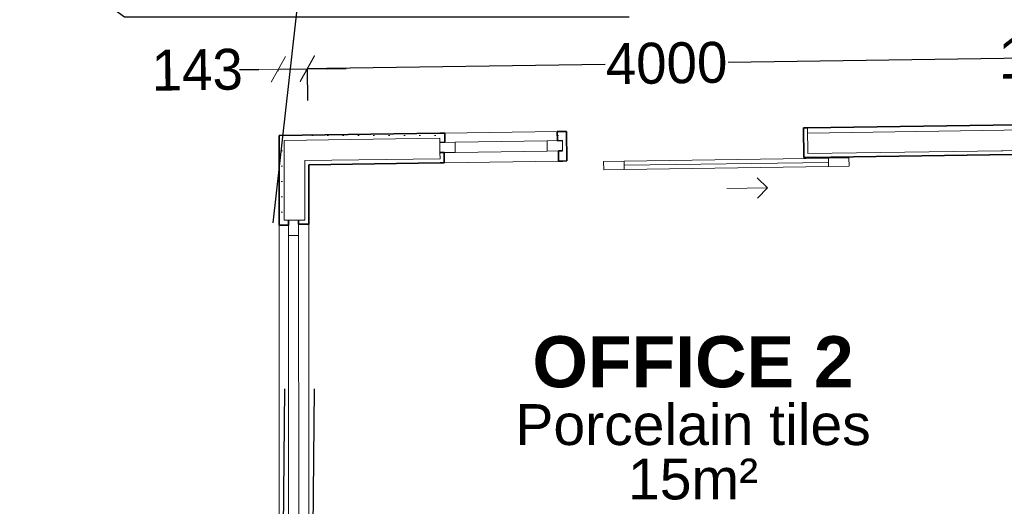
# Model space of a CAD drawing. Header units: millimetres. Extents: x -115474967 to 444143, y -74377 to 241828222.
# Tile 515 of 590: x 314362 to 319179, y 238457 to 240836. Entities that reach past the tile are written whole.
import ezdxf

# ---------------------------------------------------------------- set-up
doc = ezdxf.new("R2010")
doc.units = ezdxf.units.MM
doc.header["$MEASUREMENT"] = 0
for name, color, linetype, lineweight in [('A_WALL LOAD_Pen_No__1', 7, 'Continuous', 30), ('A_WALL LOAD_Pen_No__3', 7, 'Continuous', 15), ('A_WALL LOAD_Pen_No__6', 7, 'Continuous', 5), ('C_TEXT GA_Pen_No__6', 7, 'Continuous', 5)]:
    doc.layers.add(name, color=color, linetype=linetype, lineweight=lineweight)
doc.layers.add('A_WALL LOAD_Pen_No__21', color=7, linetype='Continuous', lineweight=0, true_color=0x73a901)
doc.layers.add('A_WALL LOAD_Pen_No__7', color=7, linetype='Continuous', lineweight=5, true_color=0x3f3f3f)
doc.layers.add('C_DIMS - GA', color=7, linetype='Continuous')
doc.styles.add('GENERATED_STYLE_1', font='GOTHIC.TTF')
doc.styles.add('GENERATED_STYLE_6', font='GOTHICB.TTF')
doc.dimstyles.new('GENERATED_STYLE__3', dxfattribs={"dimtxt": 200, "dimasz": 95, "dimexe": 0.18, "dimexo": 2517.243423, "dimgap": 0.09, "dimtad": 1, "dimdec": 0, "dimzin": 0, "dimdsep": 46, "dimtxsty": 'GENERATED_STYLE_1', "dimblk": 'ARROWHEAD_2', "dimblk1": 'ARROWHEAD_2', "dimblk2": 'ARROWHEAD_2', "dimcen": 0.09, "dimclrd": 7, "dimclre": 7, "dimclrt": 7, "dimadec": 0, "dimazin": 0, "dimtfac": 1, "dimtdec": 4, "dimtmove": 0, "dimatfit": 3, "dimfxl": 1, "dimtolj": 1, "dimtzin": 0, "dimarcsym": 0})
doc.dimstyles.new('GENERATED_STYLE__7', dxfattribs={"dimtxt": 200, "dimasz": 95, "dimexe": 0.18, "dimexo": 90000, "dimgap": 0.09, "dimtad": 1, "dimtih": 1, "dimtoh": 1, "dimdec": 0, "dimzin": 0, "dimdsep": 46, "dimtxsty": 'GENERATED_STYLE_1', "dimblk": 'ARROWHEAD_2', "dimblk1": 'ARROWHEAD_2', "dimblk2": 'ARROWHEAD_2', "dimcen": 0.09, "dimclrd": 7, "dimclre": 7, "dimclrt": 7, "dimadec": 0, "dimazin": 0, "dimtfac": 1, "dimtdec": 4, "dimtmove": 2, "dimatfit": 3, "dimfxl": 1, "dimtolj": 1, "dimtzin": 0, "dimarcsym": 0})
doc.dimstyles.new('GENERATED_STYLE__9', dxfattribs={"dimtxt": 200, "dimasz": 95, "dimexe": 0.18, "dimexo": 314.337521, "dimgap": 0.09, "dimtad": 1, "dimdec": 0, "dimzin": 0, "dimdsep": 46, "dimtxsty": 'GENERATED_STYLE_1', "dimblk": 'ARROWHEAD_2', "dimblk1": 'ARROWHEAD_2', "dimblk2": 'ARROWHEAD_2', "dimcen": 0.09, "dimclrd": 7, "dimclre": 7, "dimclrt": 7, "dimadec": 0, "dimazin": 0, "dimtfac": 1, "dimtdec": 4, "dimtmove": 0, "dimatfit": 3, "dimfxl": 1, "dimtolj": 1, "dimtzin": 0, "dimarcsym": 0})
pattern_1 = [(0, (426418.634, 157469.926), (0, 75), [0, -75])]

# ---------------------------------------------------------------- blocks, each defined once
blk = doc.blocks.new('ARROWHEAD_2')
at = {"color": 0, "linetype": 'Continuous', "lineweight": 0}
for p, q in [((-0.378, -0.655), (0.378, 0.655)), ((0, 0), (-1, 0))]:
    blk.add_line(p, q, dxfattribs=at)
blk = doc.blocks.new('*D930')
at = {"layer": 'C_DIMS - GA', "color": 7, "linetype": 'Continuous', "lineweight": -2, "transparency": 16777216}
for p, q in [((315531.5, 240591.7), (315436.5, 240590.4)), ((315769.5, 240595.1), (315626.5, 240593.1)), ((315626.6, 240584.5), (315626.5, 240593.3)), ((315771.6, 240441.5), (315769.4, 240595.3)), ((315864.4, 240596.5), (315959.4, 240597.9))]:
    blk.add_line(p, q, dxfattribs=at)
at = {"layer": 'Defpoints', "color": 0, "linetype": 'Continuous', "transparency": 16777216}
for p in [(315769.5, 240595.1), (315631.1, 240270.2), (315776.1, 240127.2)]:
    blk.add_point(p, dxfattribs=at)
at = {"layer": 'C_DIMS - GA', "color": 7, "linetype": 'Continuous', "lineweight": -2, "transparency": 16777216, "xscale": 95, "yscale": 95, "zscale": 95}
for p, rotation in [((315626.5, 240593.1), 0.818574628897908), ((315769.5, 240595.1), 180.8185746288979)]:
    blk.add_blockref('ARROWHEAD_2', p, dxfattribs=dict(at, rotation=rotation))
at = {"layer": 'C_DIMS - GA', "color": 7, "linetype": 'Continuous', "lineweight": 5, "transparency": 16777216, "insert": (315230.1, 240590.4), "char_height": 200, "attachment_point": 5, "rotation": 0.8186, "style": 'GENERATED_STYLE_1'}
blk.add_mtext('\\A1;143', dxfattribs=at)
blk = doc.blocks.new('*D931')
at = {"layer": 'C_DIMS - GA', "color": 7, "linetype": 'Continuous', "lineweight": -2, "transparency": 16777216}
for p, q in [((315864.4, 240599.4), (317225.6, 240618.9)), ((319673.7, 240653.9), (317826.9, 240627.5)), ((319770.9, 240498.7), (319768.7, 240655.4)), ((315771.6, 240441.5), (315769.4, 240598.3))]:
    blk.add_line(p, q, dxfattribs=at)
at = {"layer": 'Defpoints', "color": 0, "linetype": 'Continuous', "transparency": 16777216}
for p in [(319768.7, 240655.2), (319775.4, 240184.4), (315776.1, 240127.2)]:
    blk.add_point(p, dxfattribs=at)
at = {"layer": 'C_DIMS - GA', "color": 7, "linetype": 'Continuous', "lineweight": -2, "transparency": 16777216, "xscale": 95, "yscale": 95, "zscale": 95}
for p, rotation in [((319768.7, 240655.2), 0.818574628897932), ((315769.4, 240598.1), 180.8185746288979)]:
    blk.add_blockref('ARROWHEAD_2', p, dxfattribs=dict(at, rotation=rotation))
at = {"layer": 'C_DIMS - GA', "color": 7, "linetype": 'Continuous', "lineweight": 5, "transparency": 16777216, "insert": (317526.3, 240623.2), "char_height": 200, "attachment_point": 5, "rotation": 0.8186, "style": 'GENERATED_STYLE_1'}
blk.add_mtext('\\A1;4000', dxfattribs=at)
blk = doc.blocks.new('*D932')
at = {"layer": 'C_DIMS - GA', "color": 7, "linetype": 'Continuous', "lineweight": -2, "transparency": 16777216}
for p, q in [((319673.8, 240650.9), (319578.8, 240649.6)), ((319913.8, 240654.4), (319768.8, 240652.3)), ((319770.9, 240498.7), (319768.8, 240652.5)), ((319916, 240500.8), (319913.8, 240654.5)), ((320008.8, 240655.7), (320103.8, 240657.1))]:
    blk.add_line(p, q, dxfattribs=at)
at = {"layer": 'Defpoints', "color": 0, "linetype": 'Continuous', "transparency": 16777216}
for p in [(319913.8, 240654.4), (319775.4, 240184.4), (319920.5, 240186.5)]:
    blk.add_point(p, dxfattribs=at)
at = {"layer": 'C_DIMS - GA', "color": 7, "linetype": 'Continuous', "lineweight": -2, "transparency": 16777216, "xscale": 95, "yscale": 95, "zscale": 95}
for p, rotation in [((319768.8, 240652.3), 0.818574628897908), ((319913.8, 240654.4), 180.8185746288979)]:
    blk.add_blockref('ARROWHEAD_2', p, dxfattribs=dict(at, rotation=rotation))
at = {"layer": 'C_DIMS - GA', "color": 7, "linetype": 'Continuous', "lineweight": 5, "transparency": 16777216, "insert": (319373.1, 240649.6), "char_height": 200, "attachment_point": 5, "rotation": 0.8186, "style": 'GENERATED_STYLE_1'}
blk.add_mtext('\\A1;145', dxfattribs=at)
blk = doc.blocks.new('*D938')
at = {"layer": 'C_DIMS - GA', "color": 7, "linetype": 'Continuous', "lineweight": -2, "transparency": 16777216}
for p, q in [((315657.4, 239031.4), (315635.8, 236915.9)), ((315802.4, 239031.4), (315780.8, 236914.4)), ((315540.8, 236916.7), (315445.8, 236917.7)), ((315635.8, 236915.7), (315780.8, 236914.3)), ((315875.8, 236913.3), (315970.8, 236912.3))]:
    blk.add_line(p, q, dxfattribs=at)
at = {"layer": 'Defpoints', "color": 0, "linetype": 'Continuous', "transparency": 16777216}
for p in [(315780.8, 236914.3), (315631.7, 236514.3), (315776.7, 236514.3)]:
    blk.add_point(p, dxfattribs=at)
at = {"layer": 'C_DIMS - GA', "color": 7, "linetype": 'Continuous', "lineweight": -2, "transparency": 16777216, "xscale": 95, "yscale": 95, "zscale": 95}
for p, rotation in [((315635.8, 236915.7), 359.415914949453), ((315780.8, 236914.3), 179.415914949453)]:
    blk.add_blockref('ARROWHEAD_2', p, dxfattribs=dict(at, rotation=rotation))
at = {"layer": 'C_DIMS - GA', "color": 7, "linetype": 'Continuous', "lineweight": 5, "transparency": 16777216, "insert": (315708.3, 236915), "char_height": 200, "attachment_point": 5, "rotation": 359.4159, "style": 'GENERATED_STYLE_1'}
blk.add_mtext('\\A1;145', dxfattribs=at)
blk = doc.blocks.new('*D963')
at = {"layer": 'C_DIMS - GA', "color": 7, "linetype": 'Continuous', "lineweight": -2, "transparency": 16777216}
for p, q in [((315602.1, 239843.4), (315818.2, 241769.9)), ((315912.6, 241759.5), (318074.5, 241517)), ((320836.7, 241207.2), (318664.7, 241450.8)), ((320715, 239269.9), (320931.1, 241196.4))]:
    blk.add_line(p, q, dxfattribs=at)
at = {"layer": 'Defpoints', "color": 0, "linetype": 'Continuous', "transparency": 16777216}
for p in [(315882.7, 242344.9), (315818.2, 241770.1), (320995.6, 241771.4)]:
    blk.add_point(p, dxfattribs=at)
at = {"layer": 'C_DIMS - GA', "color": 7, "linetype": 'Continuous', "lineweight": -2, "transparency": 16777216, "xscale": 95, "yscale": 95, "zscale": 95}
for p, rotation in [((315818.2, 241770.1), 173.6000080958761), ((320931.1, 241196.6), 353.6000080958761)]:
    blk.add_blockref('ARROWHEAD_2', p, dxfattribs=dict(at, rotation=rotation))
at = {"layer": 'C_DIMS - GA', "color": 7, "linetype": 'Continuous', "lineweight": 5, "transparency": 16777216, "insert": (318369.6, 241483.9), "char_height": 200, "attachment_point": 5, "rotation": 353.6, "style": 'GENERATED_STYLE_1'}
blk.add_mtext('\\A1;5145', dxfattribs=at)

msp = doc.modelspace()

# ---------------------------------------------------------------- hatches: boundary and pattern name
at = {"layer": 'A_WALL LOAD_Pen_No__7', "linetype": 'Continuous', "lineweight": 5, "true_color": 0x9f07ff}
h = msp.add_hatch(dxfattribs=at)
h.set_pattern_fill('HATCH__GYPSUM', color=190, style=0, pattern_type=2)
h.set_pattern_definition(pattern_1)
h.paths.add_polyline_path([(315631.11238, 240270.15982), (315656.11638, 240245.51475), (316416.74216, 240256.38905), (316416.38479, 240281.38651)])
h = msp.add_hatch(dxfattribs=at)
h.set_pattern_fill('HATCH__GYPSUM', color=190, style=0, pattern_type=2)
h.set_pattern_definition(pattern_1)
h.paths.add_polyline_path([(317016.32348, 240289.96354), (316991.32603, 240289.60616), (316991.96931, 240244.61076), (317016.96675, 240244.96814), (317016.68085, 240264.9661)])
h = msp.add_hatch(dxfattribs=at)
h.set_pattern_fill('HATCH__GYPSUM', color=190, style=0, pattern_type=2)
h.set_pattern_definition(pattern_1)
h.paths.add_polyline_path([(315656.11637, 240245.51476), (315631.11238, 240270.15984), (315631.17977, 239855.96782), (315656.17977, 239855.97189)])
h = msp.add_hatch(dxfattribs=at)
h.set_pattern_fill('HATCH__GYPSUM', color=190, style=0, pattern_type=2)
h.set_pattern_definition(pattern_1)
h.paths.add_polyline_path([(318217.98775, 240182.1304), (318218.27365, 240162.13243), (319775.43866, 240184.39441), (319775.63737, 240204.39936)])

# ---------------------------------------------------------------- linework, layer by layer
at = {"layer": 'A_WALL LOAD_Pen_No__1', "color": 214, "linetype": 'Continuous', "lineweight": 35}
for p, q in [((316416.38478, 240281.38651), (316441.38223, 240281.74388)), ((316416.38478, 240281.38651), (316441.38223, 240281.74388)), ((316442.02551, 240236.74848), (316441.38223, 240281.74388)), ((316442.02551, 240236.74848), (316441.38223, 240281.74388)), ((317016.32347, 240289.96355), (316991.32603, 240289.60617)), ((317016.32348, 240289.96354), (316991.32603, 240289.60616)), ((316991.96931, 240244.61076), (316991.32603, 240289.60616)), ((316991.96931, 240244.61076), (316991.32603, 240289.60616)), ((317016.32348, 240289.96354), (317036.32143, 240290.24944)), ((317036.32143, 240290.24944), (317038.39422, 240145.26426)), ((317036.32143, 240290.24944), (317038.39422, 240145.26426)), ((318216.20086, 240307.11761), (318196.2029, 240306.83171)), ((318196.2029, 240306.83171), (318198.27569, 240161.84653)), ((318196.2029, 240306.83171), (318198.27569, 240161.84653)), ((316417.02806, 240236.3911), (316442.02551, 240236.74848)), ((317016.96675, 240244.96814), (316991.96931, 240244.61076)), ((316417.74281, 240186.39621), (316437.74077, 240186.68211)), ((316437.74077, 240186.68211), (316438.45552, 240136.68722)), ((316437.74077, 240186.68211), (316438.45552, 240136.68722)), ((317017.6815, 240194.97325), (316997.68355, 240194.68734)), ((316997.68355, 240194.68735), (316998.3983, 240144.69246)), ((316997.68355, 240194.68735), (316998.3983, 240144.69246)), ((316418.45757, 240136.40132), (316438.45552, 240136.68722)), ((316418.45757, 240136.40132), (316438.45552, 240136.68722)), ((317018.39626, 240144.97836), (316998.3983, 240144.69246)), ((317018.39626, 240144.97836), (316998.3983, 240144.69246)), ((317018.39626, 240144.97836), (317038.39422, 240145.26426)), ((317018.39626, 240144.97836), (317038.39422, 240145.26426)), ((318218.27364, 240162.13243), (318198.27569, 240161.84653)), ((318218.27364, 240162.13243), (318198.27569, 240161.84653)), ((315631.17977, 239855.96782), (315631.18384, 239830.96782)), ((315631.17977, 239855.96782), (315631.18384, 239830.96782)), ((315676.17977, 239855.97514), (315676.18384, 239830.97515)), ((315726.17977, 239855.98328), (315726.18303, 239835.98328)), ((315776.17977, 239855.99142), (315776.18303, 239835.99142)), ((315776.17977, 239855.99142), (315776.18303, 239835.99142)), ((315676.18384, 239830.97515), (315631.18384, 239830.96782)), ((315676.18384, 239830.97515), (315631.18384, 239830.96782)), ((315726.18303, 239835.98328), (315776.18303, 239835.99142)), ((315726.18303, 239835.98328), (315776.18303, 239835.99142))]:
    msp.add_line(p, q, dxfattribs=at)
for points in [[(319918.3936, 240331.45304), (318216.20085, 240307.11761)], [(316416.38481, 240281.38651), (315631.11238, 240270.15984)], [(315631.11238, 240270.15984), (315631.17977, 239855.96784)], [(318218.27365, 240162.13243), (319775.43863, 240184.39447)], [(315776.13564, 240127.21835), (316418.45756, 240136.40132)], [(315776.17977, 239855.99143), (315776.13564, 240127.21835)]]:
    msp.add_lwpolyline(points, dxfattribs=at)
at = {"layer": 'A_WALL LOAD_Pen_No__21', "color": 100, "linetype": 'Continuous', "lineweight": 0, "true_color": 0x00ff4d}
for p, q in [((318217.98774, 240182.13038), (318216.20086, 240307.11761)), ((319801.6359, 240304.78123), (318216.55825, 240282.12015)), ((315656.11637, 240245.51476), (315656.17977, 239855.97189)), ((316416.74216, 240256.38906), (315656.11639, 240245.51477)), ((316416.74216, 240256.38906), (316417.02806, 240236.3911)), ((316417.74281, 240186.39621), (316417.02806, 240236.3911)), ((316417.74281, 240186.39621), (316417.02806, 240236.3911)), ((316417.74281, 240186.39621), (316417.02806, 240236.3911)), ((317017.68151, 240194.97325), (317016.96675, 240244.96814)), ((317017.68151, 240194.97325), (317016.96675, 240244.96814)), ((316418.17167, 240156.39928), (316417.74281, 240186.39621)), ((318217.98773, 240182.13039), (319800.64216, 240204.7569)), ((315756.13243, 240146.9344), (316418.17167, 240156.39928)), ((315756.17977, 239855.98816), (315756.13246, 240146.93442)), ((315656.17977, 239855.97189), (315676.17977, 239855.97514)), ((315726.17977, 239855.98328), (315676.17977, 239855.97514)), ((315726.17977, 239855.98328), (315676.17977, 239855.97514)), ((315726.17977, 239855.98328), (315676.17977, 239855.97514)), ((315756.17977, 239855.98816), (315726.17977, 239855.98328))]:
    msp.add_line(p, q, dxfattribs=at)
at = {"layer": 'A_WALL LOAD_Pen_No__3', "color": 30, "linetype": 'Continuous', "lineweight": 15}
for p, q in [((316991.32603, 240289.60616), (316441.38223, 240281.74388)), ((316998.3983, 240144.69246), (316438.45552, 240136.68722)), ((318020.36686, 240014.28823), (317969.65722, 240063.56837)), ((317820.3873, 240011.42922), (318020.36686, 240014.28823)), ((318020.36686, 240014.28823), (317971.08673, 239963.57859)), ((315631.18384, 239830.96782), (315631.66385, 236880.96786)), ((315776.18303, 239835.99142), (315776.66466, 236875.99146))]:
    msp.add_line(p, q, dxfattribs=at)
at = {"layer": 'A_WALL LOAD_Pen_No__6', "color": 7, "linetype": 'Continuous', "lineweight": 5}
for p, q in [((316417.02806, 240236.3911), (316492.0204, 240237.46323)), ((316492.0204, 240237.46323), (316941.97442, 240243.89601)), ((316492.0204, 240237.46323), (316492.73515, 240187.46834)), ((316941.97442, 240243.89601), (317016.96675, 240244.96814)), ((316942.68917, 240193.90112), (316941.97442, 240243.89601)), ((316492.73515, 240187.46834), (316417.74281, 240186.39621)), ((316942.68917, 240193.90112), (316492.73515, 240187.46834)), ((317017.68151, 240194.97325), (316942.68917, 240193.90112)), ((317318.43708, 240144.26739), (317218.4473, 240142.83788)), ((317218.4473, 240142.83788), (317219.0191, 240102.84197)), ((317319.00888, 240104.27147), (317318.43708, 240144.26739)), ((317318.72298, 240124.26943), (318318.6208, 240138.56449)), ((318418.32468, 240159.99195), (318318.3349, 240158.56244)), ((318318.3349, 240158.56244), (318318.9067, 240118.56653)), ((318418.89649, 240119.99604), (318418.32468, 240159.99195)), ((317219.0191, 240102.84197), (317319.00888, 240104.27147)), ((318318.9067, 240118.56653), (318418.89649, 240119.99604)), ((315676.17977, 239855.97514), (315676.19198, 239780.97515)), ((315726.19198, 239780.98328), (315726.17977, 239855.98328)), ((315676.19198, 239780.97515), (315726.19198, 239780.98328)), ((315676.19198, 239780.97515), (315676.65572, 236930.97518)), ((315726.65572, 236930.98332), (315726.19198, 239780.98328))]:
    msp.add_line(p, q, dxfattribs=at)
for points in [[(317318.72298, 240124.26943), (318318.6208, 240138.56449), (318318.3349, 240158.56244), (317318.43708, 240144.26739)], [(317319.00888, 240104.27147), (318318.9067, 240118.56653), (318318.6208, 240138.56449), (317318.72298, 240124.26943)]]:
    msp.add_lwpolyline(points, close=True, dxfattribs=at)

# ---------------------------------------------------------------- texts
at = {"layer": 'C_TEXT GA_Pen_No__6', "color": 7, "linetype": 'Continuous', "lineweight": 5, "insert": (317655.77889, 238887.89389), "char_height": 250, "attachment_point": 5, "line_spacing_factor": 0.797646, "style": 'GENERATED_STYLE_6'}
msp.add_mtext('\\A1;{\\pqc;\\fArial|b1|i0|c0|p34;OFFICE 2\\fArial|b0|i0|c0|p34;\\H1.400000x; \\P\\pqc;\\fArial|b0|i0|c0|p34;\\C214;\\H0.571429x;Porcelain tiles\\P\\pqc;\\fArial|b0|i0|c0|p34;15m²}', dxfattribs=at)

# ---------------------------------------------------------------- dimensions: what is measured, and where the dimension line sits
at = {"layer": 'C_DIMS - GA', "color": 7, "linetype": 'Continuous', "lineweight": 5}
for base, p1, p2, angle, dimstyle, picture, middle, turn in [((315818.20533, 241770.11457), (320995.61614, 241771.41924), (315882.6807, 242344.9261), 173.6000081, 'GENERATED_STYLE__3', '*D963', (318369.59365, 241483.93088), 353.6000081), ((319913.78122, 240654.36084), (319775.43863, 240184.39447), (319920.46638, 240186.46786), 0.81857463, 'GENERATED_STYLE__9', '*D932', (319373.1084, 240649.57431), 0.81857463), ((315769.45012, 240595.13681), (315631.11238, 240270.15984), (315776.13564, 240127.21835), 0.81857463, 'GENERATED_STYLE__9', '*D930', (315230.10552, 240590.37994), 0.81857463), ((319768.71147, 240655.22661), (315776.13564, 240127.21835), (319775.43863, 240184.39447), 0.81857463, 'GENERATED_STYLE__9', '*D931', (317526.26051, 240623.18693), 0.81857463), ((315780.80067, 236914.2634), (315631.72351, 236514.30503), (315776.72351, 236514.32863), 359.41591495, 'GENERATED_STYLE__3', '*D938', (315708.30833, 236915.00243), 359.41591495)]:
    dim = msp.add_linear_dim(base=base, p1=p1, p2=p2, angle=angle, dimstyle=dimstyle, dxfattribs=at)
    dim.commit()
    dim.dimension.update_dxf_attribs({"geometry": picture, "text_midpoint": middle, "dimtype": 160, "text_rotation": turn})

# ---------------------------------------------------------------- leaders
at = {"layer": 'C_TEXT GA_Pen_No__6', "color": 7, "linetype": 'Continuous', "lineweight": 5, "annotation_type": 0, "has_hookline": 1, "hookline_direction": 0, "text_width": 2373.9427}
msp.add_leader([(314006.41938, 240647.41959), (314310.32669, 241265.9479), (314874.17969, 240849.87818), (314969.17969, 240849.87818)], dimstyle='GENERATED_STYLE__7', dxfattribs=at)

doc.saveas('drawing.dxf')
